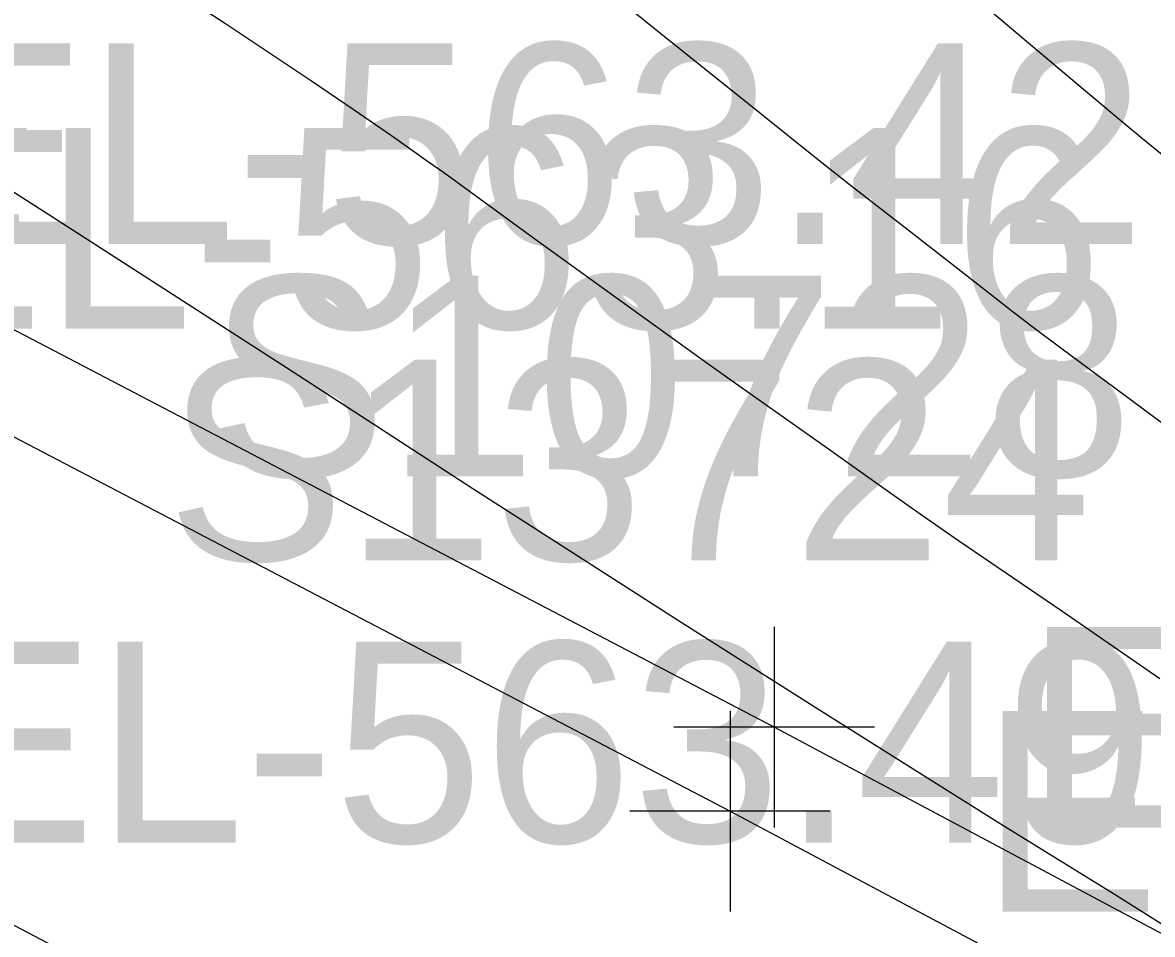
# Model space of a CAD drawing. Extents: x 1729869 to 1735532, y 648588 to 653771.
# Drawn here: x 1730620.93 to 1730643.46, y 652480.48 to 652498.66 of the extents above; entities that cross this region are included whole.
import ezdxf

# ---------------------------------------------------------------- set-up
doc = ezdxf.new("R2010")
doc.units = 0
for name, color, linetype in [('SURVEY - CONTOURS - Index with Text', 7, 'Continuous'), ('SURVEY - CONTOURS - Intermediate with optional Text', 7, 'Continuous'), ('SURVEY - DTM - Breaklines', 7, 'Continuous'), ('SURVEY - DTM - Breaklines - Points - Elevations', 7, 'Continuous'), ('SURVEY - DTM - Breaklines - Points - Locators', 7, 'Continuous'), ('SURVEY - DTM - Breaklines - Points - Numbers', 7, 'Continuous'), ('SURVEY - TRANSPORTATION - Features', 7, 'Continuous'), ('SURVEY - TRANSPORTATION - Features - Points - Elevations', 7, 'Continuous'), ('SURVEY - TRANSPORTATION - Features - Points - Locators', 7, 'Continuous'), ('SURVEY - TRANSPORTATION - Features - Points - Numbers', 7, 'Continuous'), ('SURVEY - TRANSPORTATION - Roads', 7, 'Continuous'), ('SURVEY - TRANSPORTATION - Roads - Points - Elevations', 7, 'Continuous')]:
    doc.layers.add(name, color=color, linetype=linetype)

msp = doc.modelspace()

# ---------------------------------------------------------------- linework, layer by layer
at = {"layer": 'SURVEY - CONTOURS - Index with Text'}
msp.add_lwpolyline([(1730643.613, 652485.58), (1730641.656, 652486.925), (1730639.598, 652488.329), (1730638.899, 652488.814), (1730638.244, 652489.275), (1730636.844, 652490.267), (1730635.26, 652491.385), (1730634.579, 652491.872), (1730632.772, 652493.176), (1730631.194, 652494.31), (1730629.323, 652495.668), (1730629.029, 652495.879), (1730628.658, 652496.141), (1730628.287, 652496.401), (1730627.546, 652496.913), (1730626.691, 652497.493), (1730625.856, 652498.052), (1730624.956, 652498.648), (1730623.921, 652499.326), (1730618.041, 652503.16)], dxfattribs=at)
at = {"layer": 'SURVEY - CONTOURS - Intermediate with optional Text'}
for points in [[(1730644.565, 652489.994), (1730643.224, 652490.996), (1730641.663, 652492.15), (1730641.06, 652492.604), (1730640.662, 652492.909), (1730639.98, 652493.437), (1730638.65, 652494.473), (1730637.441, 652495.413), (1730636.768, 652495.944), (1730635.658, 652496.832), (1730633.491, 652498.571), (1730632.075, 652499.718)], [(1730643.73, 652495.964), (1730643.264, 652496.345), (1730642.835, 652496.699), (1730641.962, 652497.429), (1730641.077, 652498.178), (1730639.843, 652499.229)], [(1730644.271, 652480.297), (1730643.764, 652480.617), (1730642.684, 652481.291), (1730640.429, 652482.69), (1730638.692, 652483.776), (1730636.898, 652484.907), (1730634.066, 652486.704), (1730632.284, 652487.841), (1730629.91, 652489.369), (1730627.936, 652490.648), (1730626.192, 652491.778), (1730623.544, 652493.485), (1730621.34, 652494.899), (1730617.21, 652497.541)]]:
    msp.add_lwpolyline(points, dxfattribs=at)
at = {"layer": 'SURVEY - DTM - Breaklines'}
msp.add_lwpolyline([(1730701.831, 652448.311), (1730680.069, 652460.611), (1730658.147, 652472.777), (1730635.92, 652484.613), (1730613.644, 652496.246), (1730591.357, 652507.57), (1730568.855, 652518.695), (1730546.07, 652529.531), (1730523.318, 652540.081), (1730500.602, 652550.622), (1730482.95, 652558.576)], dxfattribs=at)
at = {"layer": 'SURVEY - DTM - Breaklines - Points - Locators'}
for p, q in [((1730635.92, 652486.613), (1730635.92, 652482.613)), ((1730637.92, 652484.613), (1730633.92, 652484.613))]:
    msp.add_line(p, q, dxfattribs=at)
at = {"layer": 'SURVEY - TRANSPORTATION - Features'}
msp.add_lwpolyline([(1730482.128, 652556.778), (1730499.818, 652548.902), (1730522.526, 652538.364), (1730545.264, 652527.819), (1730568.012, 652517.002), (1730590.497, 652505.885), (1730612.785, 652494.561), (1730635.04, 652482.939), (1730657.237, 652471.119), (1730679.148, 652458.959), (1730700.909, 652446.658)], dxfattribs=at)
at = {"layer": 'SURVEY - TRANSPORTATION - Features - Points - Locators'}
for p, q in [((1730635.04, 652484.939), (1730635.04, 652480.939)), ((1730637.04, 652482.939), (1730633.04, 652482.939))]:
    msp.add_line(p, q, dxfattribs=at)
at = {"layer": 'SURVEY - TRANSPORTATION - Roads'}
msp.add_lwpolyline([(1730477.741, 652549.555), (1730480.41, 652548.336), (1730500.427, 652539.207), (1730529.488, 652525.811), (1730560.256, 652511.345), (1730583.532, 652499.762), (1730613.819, 652484.316), (1730649.217, 652465.696), (1730673.763, 652452.23)], dxfattribs=at)

# ---------------------------------------------------------------- texts
at = {"layer": 'SURVEY - DTM - Breaklines - Points - Elevations'}
for s, p in [('EL-563.42', (1730618.644, 652494.246)), ('EL-563.82', (1730640.92, 652482.613))]:
    msp.add_text(s, height=4, dxfattribs=at).set_placement(p)
at = {"layer": 'SURVEY - DTM - Breaklines - Points - Numbers'}
msp.add_text('S10728', height=4, dxfattribs=at).set_placement((1730624.633, 652489.613))
at = {"layer": 'SURVEY - TRANSPORTATION - Features - Points - Elevations'}
for s, p in [('EL-563.16', (1730617.785, 652492.561)), ('EL-563.56', (1730640.04, 652480.939))]:
    msp.add_text(s, height=4, dxfattribs=at).set_placement(p)
at = {"layer": 'SURVEY - TRANSPORTATION - Features - Points - Numbers'}
msp.add_text('S13724', height=4, dxfattribs=at).set_placement((1730623.8, 652487.939))
at = {"layer": 'SURVEY - TRANSPORTATION - Roads - Points - Elevations'}
msp.add_text('EL-563.49', height=4, dxfattribs=at).set_placement((1730618.819, 652482.316))

doc.saveas('drawing.dxf')
